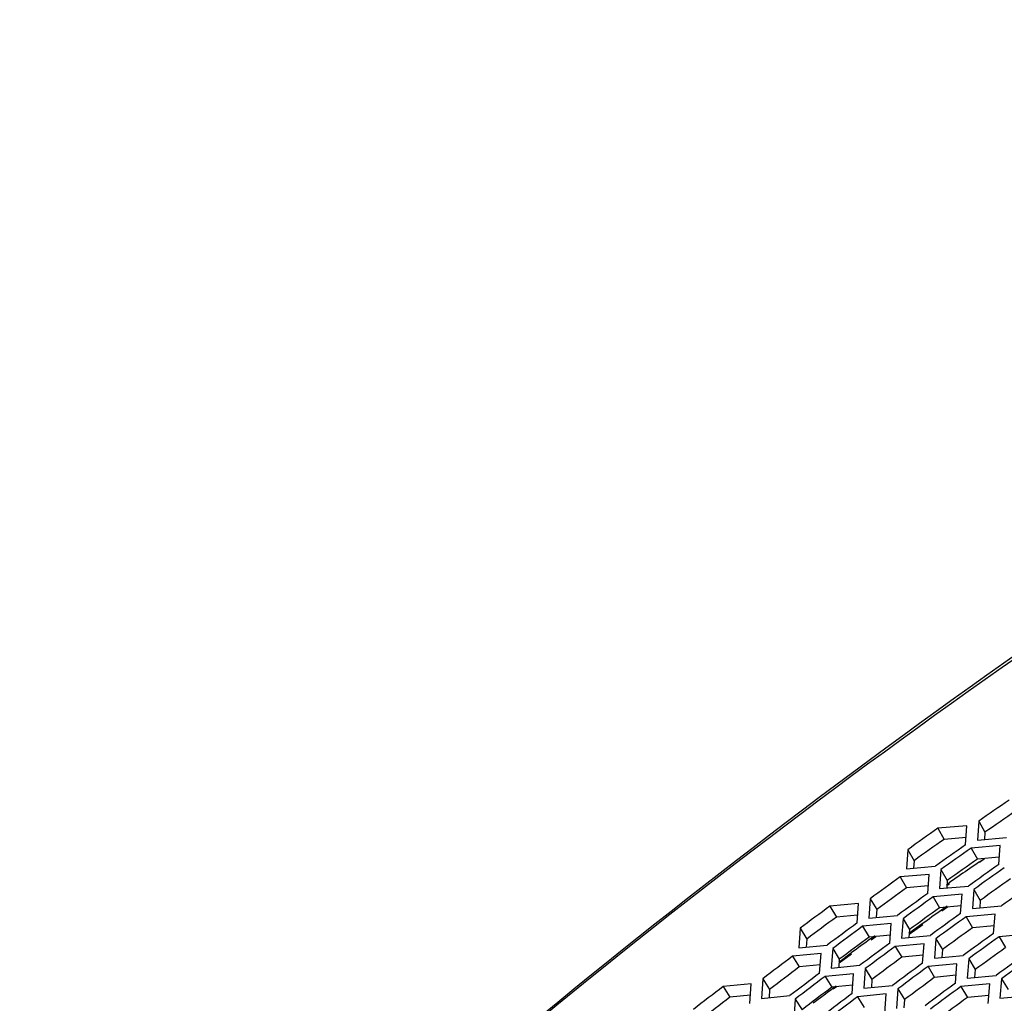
# Model space of a CAD drawing. Header units: millimetres. Extents: x 0 to 420, y 0 to 297.
# Tile 431 of 502: x 326 to 333, y 244 to 251. Entities that reach past the tile are written whole.
import ezdxf

# ---------------------------------------------------------------- set-up
doc = ezdxf.new("R2010")
doc.units = ezdxf.units.MM
doc.header["$LTSCALE"] = 23.1
doc.layers.get('0').update_dxf_attribs({"linetype": 'CONTINUOUS'})

msp = doc.modelspace()

# ---------------------------------------------------------------- linework, layer by layer
at = {"color": 3, "linetype": 'CONTINUOUS'}
for p, q in [((332.5842, 245.1172), (332.3765, 245.1)), ((332.5749, 244.9819), (332.5842, 245.1172)), ((332.6693, 245.151), (332.66, 245.0159)), ((332.66, 245.0159), (332.8683, 245.0333)), ((332.8228, 244.9758), (332.6146, 244.9582)), ((332.813, 244.8401), (332.8228, 244.9758)), ((332.1603, 244.9466), (332.1511, 244.81)), ((332.1511, 244.81), (332.358, 244.828)), ((332.3128, 244.7697), (332.1061, 244.7515)), ((332.3031, 244.6324), (332.3128, 244.7697)), ((332.3975, 244.8043), (332.3879, 244.6673)), ((332.3879, 244.6673), (332.5951, 244.6856)), ((332.5497, 244.6271), (332.3426, 244.6086)), ((332.5396, 244.4896), (332.5497, 244.6271)), ((332.6347, 244.6619), (332.6246, 244.5246)), ((331.8066, 244.5602), (331.6015, 244.5415)), ((331.7972, 244.4214), (331.8066, 244.5602)), ((331.8907, 244.5954), (331.8812, 244.4568)), ((332.6246, 244.5246), (332.8323, 244.5433)), ((331.8812, 244.4568), (332.087, 244.4757)), ((332.7866, 244.4846), (332.579, 244.4657)), ((332.776, 244.3467), (332.7866, 244.4846)), ((332.0419, 244.4165), (331.8363, 244.3974)), ((332.032, 244.2773), (332.0419, 244.4165)), ((332.1263, 244.4518), (332.1163, 244.3129)), ((331.3878, 244.3832), (331.3786, 244.243)), ((332.1163, 244.3129), (332.3225, 244.3322)), ((333.0235, 244.342), (332.8154, 244.3228)), ((331.3786, 244.243), (331.5828, 244.2625)), ((332.2772, 244.2727), (332.0711, 244.2533)), ((332.2668, 244.1332), (332.2772, 244.2727)), ((332.3618, 244.3083), (332.3514, 244.169)), ((331.5381, 244.2025), (331.334, 244.1829)), ((331.5283, 244.0618), (331.5381, 244.2025)), ((331.6218, 244.2384), (331.612, 244.098)), ((332.3514, 244.169), (332.5581, 244.1886)), ((331.612, 244.098), (331.8167, 244.1178)), ((332.5124, 244.129), (332.3059, 244.1092)), ((332.5016, 243.9892), (332.5124, 244.129)), ((332.5973, 244.1647), (332.5865, 244.0252)), ((331.7717, 244.0576), (331.5672, 244.0376)), ((331.7615, 243.9165), (331.7717, 244.0576)), ((331.8557, 244.0937), (331.8455, 243.9529)), ((332.5865, 244.0252), (332.7936, 244.0451)), ((331.0382, 243.9854), (330.8357, 243.9652)), ((331.0287, 243.8431), (331.0382, 243.9854)), ((331.1212, 244.0218), (331.1117, 243.8798)), ((331.8455, 243.9529), (332.0506, 243.973)), ((332.7477, 243.9852), (332.5408, 243.9652)), ((332.7364, 243.8451), (332.7477, 243.9852)), ((332.8329, 244.0212), (332.8216, 243.8813)), ((331.1117, 243.8798), (331.3148, 243.9001)), ((332.0053, 243.9126), (331.8004, 243.8923)), ((331.9947, 243.7712), (332.0053, 243.9126)), ((332.0896, 243.9489), (332.0789, 243.8078)), ((332.8216, 243.8813), (333.0292, 243.9015)), ((331.3535, 243.8758), (331.3435, 243.7335))]:
    msp.add_line(p, q, dxfattribs=at)
at = {"color": 7, "linetype": 'CONTINUOUS'}
for p, q in [((332.3765, 245.1), (332.4216, 245.0208)), ((332.6693, 245.151), (332.7139, 245.0715)), ((332.5785, 245.0337), (332.4216, 245.0208)), ((332.7139, 245.0715), (332.7105, 245.0202)), ((332.6146, 244.9582), (332.6597, 244.8791)), ((332.1603, 244.9466), (332.206, 244.8679)), ((332.8168, 244.8922), (332.6597, 244.8791)), ((332.6742, 244.8592), (332.7095, 244.8835)), ((332.6747, 244.8582), (332.7096, 244.8833)), ((332.206, 244.8679), (332.2025, 244.8145)), ((332.1061, 244.7515), (332.1522, 244.6731)), ((332.3975, 244.8043), (332.4432, 244.7255)), ((332.307, 244.6866), (332.1522, 244.6731)), ((332.4385, 244.6952), (332.4568, 244.7081)), ((332.4432, 244.7255), (332.4395, 244.6719)), ((332.4408, 244.6904), (332.459, 244.7034)), ((332.3426, 244.6086), (332.3887, 244.5302)), ((332.6347, 244.6619), (332.6803, 244.5831)), ((331.6015, 244.5415), (331.6486, 244.4638)), ((331.8907, 244.5954), (331.9374, 244.5173)), ((332.5436, 244.5439), (332.3887, 244.5302)), ((332.4424, 244.5412), (332.4025, 244.513)), ((332.4452, 244.5352), (332.4055, 244.5067)), ((332.6803, 244.5831), (332.6765, 244.5293)), ((331.801, 244.4776), (331.6486, 244.4638)), ((331.9374, 244.5173), (331.9337, 244.4617)), ((332.579, 244.4657), (332.6251, 244.3873)), ((331.8363, 244.3974), (331.8835, 244.3197)), ((332.1263, 244.4518), (332.1729, 244.3738)), ((332.2646, 244.4153), (332.1669, 244.3455)), ((332.2681, 244.4081), (332.1705, 244.3381)), ((332.7802, 244.4013), (332.6251, 244.3873)), ((331.3878, 244.3832), (331.4355, 244.3059)), ((332.036, 244.3338), (331.8835, 244.3197)), ((331.8937, 244.3076), (331.9266, 244.3313)), ((331.8973, 244.3004), (331.9302, 244.324)), ((332.1729, 244.3738), (332.1691, 244.3179)), ((332.8154, 244.3228), (332.8616, 244.2444)), ((331.4355, 244.3059), (331.4318, 244.2481)), ((332.0711, 244.2533), (332.1183, 244.1756)), ((332.3618, 244.3083), (332.4085, 244.2302)), ((331.334, 244.1829), (331.3822, 244.106)), ((331.6218, 244.2384), (331.6694, 244.1611)), ((331.665, 244.1411), (331.7544, 244.2064)), ((331.6677, 244.1357), (331.7576, 244.2002)), ((332.271, 244.1899), (332.1183, 244.1756)), ((332.4085, 244.2302), (332.4044, 244.1741)), ((331.5324, 244.1203), (331.3822, 244.106)), ((331.6694, 244.1611), (331.6656, 244.1032)), ((332.3059, 244.1092), (332.3531, 244.0315)), ((332.5973, 244.1647), (332.644, 244.0867)), ((331.5672, 244.0376), (331.6153, 243.9607)), ((331.8557, 244.0937), (331.9034, 244.0164)), ((332.506, 244.0461), (332.3531, 244.0315)), ((332.644, 244.0867), (332.6398, 244.0303)), ((330.8357, 243.9652), (330.8848, 243.889)), ((331.1212, 244.0218), (331.1699, 243.9453)), ((331.7658, 243.9752), (331.6153, 243.9607)), ((331.647, 243.9678), (331.6234, 243.9504)), ((331.9034, 244.0164), (331.8993, 243.9582)), ((332.5408, 243.9652), (332.5879, 243.8875)), ((332.8329, 244.0212), (332.8796, 243.9431)), ((331.0327, 243.9036), (330.8848, 243.889)), ((331.1699, 243.9453), (331.166, 243.8852)), ((331.649, 243.9639), (331.6252, 243.9469)), ((332.0896, 243.9489), (332.1373, 243.8716)), ((332.741, 243.9022), (332.5879, 243.8875)), ((331.3535, 243.8758), (331.4022, 243.7993)), ((331.8004, 243.8923), (331.8485, 243.8154)), ((332.1373, 243.8716), (332.133, 243.8132))]:
    msp.add_line(p, q, dxfattribs=at)
at = {"color": 3, "linetype": 'CONTINUOUS'}
for centre, radius, start, end in [((358.8559, 207.6388), 45.7482, 124.58617, 124.91818), ((358.825, 207.5835), 45.9022, 125.18329, 125.51408), ((359.1167, 207.3332), 46.0639, 125.18329, 125.51408), ((359.175, 207.2831), 46.0963, 125.18329, 125.51408), ((359.4666, 207.0328), 46.258, 125.18329, 125.51408), ((359.5249, 206.9828), 46.2904, 125.18329, 125.51408), ((359.1413, 207.2363), 46.2417, 125.77825, 126.10788), ((359.8165, 206.7325), 46.4522, 125.18329, 125.51408), ((359.4334, 206.9853), 46.4043, 125.77825, 126.10788), ((359.4919, 206.9351), 46.4369, 125.77825, 126.10788), ((359.104, 207.1987), 46.3774, 126.37114, 126.69967), ((359.784, 206.6841), 46.5995, 125.77825, 126.10788), ((359.8424, 206.6339), 46.632, 125.77825, 126.10788), ((359.3966, 206.947), 46.5409, 126.37114, 126.69967), ((359.4551, 206.8967), 46.5736, 126.37114, 126.69967), ((360.1345, 206.3829), 46.7946, 125.77825, 126.10788), ((360.1929, 206.3327), 46.8271, 125.77825, 126.10788), ((359.7477, 206.6451), 46.737, 126.37114, 126.69967), ((359.8062, 206.5947), 46.7697, 126.37114, 126.69967), ((359.4143, 206.8678), 46.7003, 126.96207, 127.28954), ((360.485, 206.0817), 46.9897, 125.77825, 126.10788), ((360.5434, 206.0315), 47.0223, 125.77825, 126.10788), ((360.0988, 206.3431), 46.9331, 126.37114, 126.69967), ((360.1573, 206.2927), 46.9658, 126.37114, 126.69967), ((359.7073, 206.6155), 46.8645, 126.96207, 127.28954), ((359.7659, 206.565), 46.8974, 126.96207, 127.28954), ((359.3692, 206.8482), 46.817, 127.55111, 127.87759), ((360.4499, 206.0411), 47.1292, 126.37114, 126.69967), ((360.5084, 205.9907), 47.1619, 126.37114, 126.69967), ((360.059, 206.3127), 47.0616, 126.96207, 127.28954), ((360.1176, 206.2623), 47.0944, 126.96207, 127.28954)]:
    msp.add_arc(centre, radius, start, end, dxfattribs=at)
at = {"color": 7, "linetype": 'CONTINUOUS'}
for centre, radius, start, end in [((358.8318, 207.6578), 45.6281, 124.58617, 124.91818), ((358.8006, 207.603), 45.7815, 125.18329, 125.51408), ((359.1505, 207.3027), 45.9756, 125.18329, 125.51408), ((357.7297, 208.5795), 44.0908, 124.6298, 124.84384), ((357.7735, 208.5166), 44.1674, 124.84382, 124.97356), ((359.1165, 207.2563), 46.1204, 125.77825, 126.10788), ((359.5004, 207.0023), 46.1697, 125.18329, 125.51408), ((359.467, 206.9551), 46.3155, 125.77825, 126.10788), ((359.0787, 207.2192), 46.2555, 126.37114, 126.69967), ((357.9781, 208.2812), 44.3493, 125.21779, 125.43618), ((359.4299, 206.9173), 46.4516, 126.37114, 126.69967), ((359.8175, 206.6539), 46.5106, 125.77825, 126.10788), ((358.0351, 208.149), 44.6186, 125.86553, 126.08662), ((360.1681, 206.3527), 46.7058, 125.77825, 126.10788), ((359.3887, 206.8888), 46.5777, 126.96207, 127.28954), ((359.781, 206.6153), 46.6477, 126.37114, 126.69967), ((360.1321, 206.3133), 46.8438, 126.37114, 126.69967), ((359.7404, 206.586), 46.7748, 126.96207, 127.28954), ((358.2715, 207.8765), 44.8491, 126.45354, 126.67875), ((359.3433, 206.8697), 46.6938, 127.55111, 127.87759), ((360.4832, 206.0113), 47.0399, 126.37114, 126.69967)]:
    msp.add_arc(centre, radius, start, end, dxfattribs=at)
msp.add_open_spline([(325.7915, 240.4092), (326.9563, 241.5423), (329.3493, 243.6919), (333.1252, 246.5612), (336.9793, 248.9908), (339.6313, 250.325), (340.9508, 250.897)], degree=3, knots=[0, 0, 0, 0, 0.263163, 0.520257, 0.7671, 1, 1, 1, 1], dxfattribs=at)
at = {"color": 3, "linetype": 'CONTINUOUS'}
msp.add_open_spline([(325.7974, 240.403), (326.9577, 241.5322), (329.3436, 243.674), (333.1141, 246.5301), (336.9676, 248.951), (339.6175, 250.2875), (340.9356, 250.8661)], degree=3, knots=[0, 0, 0, 0, 0.262658, 0.519459, 0.766458, 1, 1, 1, 1], dxfattribs=at)

doc.saveas('drawing.dxf')
